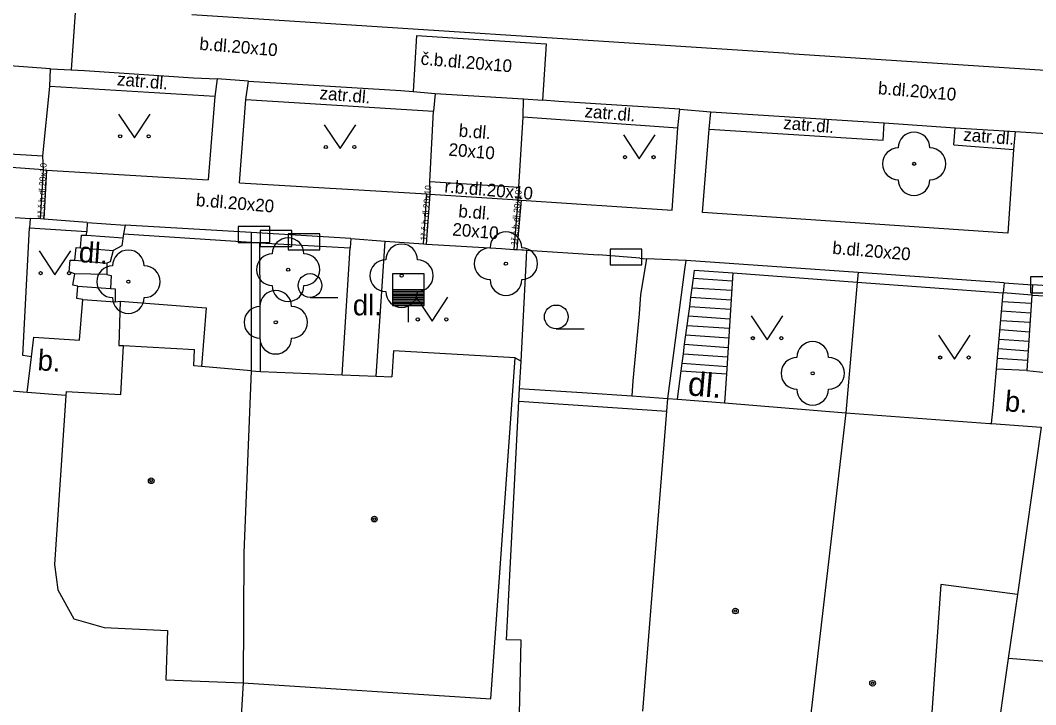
# Model space of a CAD drawing. Extents: x -596229 to -595156, y -1161237 to -1159376.
# Drawn here: x -595549.99 to -595517.96, y -1160961.01 to -1160939.42 of the extents above; entities that cross this region are included whole.
import ezdxf

# ---------------------------------------------------------------- set-up
doc = ezdxf.new("R2010")
doc.units = 0
for name, color, linetype in [('DOP - rozhrani ploch obecne', 7, 'Continuous'), ('Level 22', 7, 'Continuous'), ('Level 24', 7, 'Continuous'), ('Level 28', 7, 'Continuous'), ('Level 36', 7, 'Continuous'), ('Level 39', 7, 'Continuous'), ('TM - budovy zdene_ betonove - VP', 7, 'Continuous'), ('TM - chodniky - VP', 7, 'Continuous'), ('TM - komunikace - VP', 7, 'Continuous'), ('TM - letecke snimky - pomocna linie', 7, 'Continuous'), ('TM - plot drateny_ kovovy - VP', 7, 'Continuous'), ('TM - plot dreveny - VP', 7, 'Continuous'), ('TM - plot zdeny_ ohradni zed - VP', 7, 'Continuous'), ('TM - podezdivka plotu - VP', 7, 'Continuous'), ('TM - popis povrchu', 7, 'Continuous'), ('TM - rozhrani mezi zpev. plochami mezi sebou - VP', 7, 'Continuous'), ('TM - rozhrani ploch obecne - VP', 7, 'Continuous'), ('TM - schody - VP', 7, 'Continuous'), ('TM - vjezd na pozemek', 7, 'Continuous')]:
    doc.layers.add(name, color=color, linetype=linetype)

msp = doc.modelspace()

# ---------------------------------------------------------------- linework, layer by layer
at = {"layer": 'DOP - rozhrani ploch obecne'}
for points in [[(-595518.82, -1160959.56), (-595520.05, -1160968.2)], [(-595542.96, -1160960.33), (-595543.35, -1160966.76)]]:
    msp.add_lwpolyline(points, dxfattribs=at)
at = {"layer": 'Level 22'}
for centre in [(-595521.79, -1160943.95), (-595534.67, -1160947.1), (-595541.54, -1160947.29), (-595537.96, -1160947.48), (-595546.58, -1160947.67), (-595541.93, -1160948.95), (-595524.99, -1160950.56)]:
    msp.add_circle(centre, 0.05, dxfattribs=at)
for centre, start, end in [((-595521.79, -1160943.45), 0, 180), ((-595522.29, -1160943.95), 90, 270), ((-595521.29, -1160943.95), 270, 90), ((-595521.79, -1160944.45), 180, 0), ((-595534.67, -1160946.6), 0, 180), ((-595541.54, -1160946.79), 0, 180), ((-595546.58, -1160947.17), 0, 180), ((-595542.04, -1160947.29), 90, 270), ((-595541.04, -1160947.29), 270, 90), ((-595537.96, -1160946.98), 0, 180), ((-595535.17, -1160947.1), 90, 270), ((-595534.17, -1160947.1), 270, 90), ((-595538.46, -1160947.48), 90, 270), ((-595537.46, -1160947.48), 270, 90), ((-595547.08, -1160947.67), 90, 270), ((-595546.08, -1160947.67), 270, 90), ((-595534.67, -1160947.6), 180, 0), ((-595541.93, -1160948.45), 0, 180), ((-595541.54, -1160947.79), 180, 0), ((-595537.96, -1160947.98), 180, 0), ((-595546.58, -1160948.17), 180, 0), ((-595542.43, -1160948.95), 90, 270), ((-595541.43, -1160948.95), 270, 90), ((-595541.93, -1160949.45), 180, 0), ((-595524.99, -1160950.06), 0, 180), ((-595525.49, -1160950.56), 90, 270), ((-595524.49, -1160950.56), 270, 90), ((-595524.99, -1160951.06), 180, 0)]:
    msp.add_arc(centre, 0.5, start, end, dxfattribs=at)
at = {"layer": 'Level 24'}
for points in [[(-595543.117, -1160946.428), (-595542.117, -1160946.428), (-595542.117, -1160945.928), (-595543.117, -1160945.928)], [(-595542.427, -1160946.558), (-595541.427, -1160946.558), (-595541.427, -1160946.058), (-595542.427, -1160946.058)], [(-595541.538, -1160946.659), (-595540.538, -1160946.659), (-595540.538, -1160946.159), (-595541.538, -1160946.159)], [(-595531.377, -1160947.138), (-595530.377, -1160947.138), (-595530.377, -1160946.638), (-595531.377, -1160946.638)], [(-595518.117, -1160948.018), (-595517.117, -1160948.018), (-595517.117, -1160947.518), (-595518.117, -1160947.518)]]:
    msp.add_lwpolyline(points, close=True, dxfattribs=at)
at = {"layer": 'Level 28'}
for p, q in [((-595538.25, -1160947.92), (-595537.25, -1160947.92)), ((-595538.25, -1160947.97), (-595537.25, -1160947.97)), ((-595538.25, -1160948.02), (-595537.25, -1160948.02)), ((-595538.25, -1160948.07), (-595537.25, -1160948.07)), ((-595538.25, -1160948.12), (-595537.25, -1160948.12)), ((-595538.25, -1160948.17), (-595537.25, -1160948.17)), ((-595538.25, -1160948.22), (-595537.25, -1160948.22)), ((-595538.25, -1160948.27), (-595537.25, -1160948.27)), ((-595538.25, -1160948.32), (-595537.25, -1160948.32)), ((-595538.25, -1160948.37), (-595537.25, -1160948.37)), ((-595537.75, -1160948.42), (-595537.75, -1160948.95))]:
    msp.add_line(p, q, dxfattribs=at)
msp.add_lwpolyline([(-595538.25, -1160948.42), (-595537.25, -1160948.42), (-595537.25, -1160947.42), (-595538.25, -1160947.42)], close=True, dxfattribs=at)
at = {"layer": 'Level 36'}
for p, q in [((-595540.85, -1160948.165), (-595539.975, -1160948.165)), ((-595533.08, -1160949.155), (-595532.205, -1160949.155))]:
    msp.add_line(p, q, dxfattribs=at)
for points in [[(-595546.89, -1160942.38), (-595546.39, -1160943.13), (-595545.89, -1160942.38)], [(-595540.4, -1160942.72), (-595539.9, -1160943.47), (-595539.4, -1160942.72)], [(-595530.96, -1160943.04), (-595530.46, -1160943.79), (-595529.96, -1160943.04)], [(-595549.4, -1160946.7), (-595548.9, -1160947.45), (-595548.4, -1160946.7)], [(-595537.5, -1160948.16), (-595537, -1160948.91), (-595536.5, -1160948.16)], [(-595526.93, -1160948.75), (-595526.43, -1160949.5), (-595525.93, -1160948.75)], [(-595521.02, -1160949.36), (-595520.52, -1160950.11), (-595520.02, -1160949.36)]]:
    msp.add_lwpolyline(points, dxfattribs=at)
for centre, radius in [((-595546.84, -1160943.08), 0.05), ((-595545.941, -1160943.08), 0.05), ((-595540.35, -1160943.42), 0.05), ((-595539.451, -1160943.42), 0.05), ((-595530.91, -1160943.74), 0.05), ((-595530.011, -1160943.74), 0.05), ((-595549.35, -1160947.4), 0.05), ((-595548.451, -1160947.4), 0.05), ((-595540.85, -1160947.79), 0.375), ((-595533.08, -1160948.78), 0.375), ((-595537.45, -1160948.86), 0.05), ((-595536.551, -1160948.86), 0.05), ((-595526.88, -1160949.45), 0.05), ((-595525.981, -1160949.45), 0.05), ((-595520.97, -1160950.06), 0.05), ((-595520.071, -1160950.06), 0.05)]:
    msp.add_circle(centre, radius, dxfattribs=at)
at = {"layer": 'Level 39'}
for centre, radius in [((-595545.86, -1160953.95), 0.09), ((-595545.86, -1160953.95), 0.0398), ((-595538.82, -1160955.16), 0.09), ((-595538.82, -1160955.16), 0.0398), ((-595527.43, -1160958.06), 0.09), ((-595527.43, -1160958.06), 0.0398), ((-595523.1, -1160960.34), 0.09), ((-595523.1, -1160960.34), 0.0398)]:
    msp.add_circle(centre, radius, dxfattribs=at)
at = {"layer": 'TM - budovy zdene_ betonove - VP'}
for points in [[(-595546.82, -1160951.23), (-595546.73, -1160949.68)], [(-595546.73, -1160949.68), (-595544.49, -1160949.81)], [(-595544.52, -1160950.32), (-595544.49, -1160949.81)], [(-595538.22, -1160949.85), (-595538.27, -1160950.67)], [(-595534.38, -1160950.07), (-595538.22, -1160949.85)], [(-595544.27, -1160950.34), (-595544.52, -1160950.32)], [(-595535.14, -1160960.83), (-595534.38, -1160950.07)], [(-595542.71, -1160950.48), (-595544.27, -1160950.34)], [(-595542.71, -1160950.48), (-595542.94, -1160956.22)], [(-595542.71, -1160950.48), (-595542.41, -1160950.5)], [(-595542.41, -1160950.5), (-595539.84, -1160950.61)], [(-595539.84, -1160950.61), (-595538.76, -1160950.65)], [(-595538.76, -1160950.65), (-595538.27, -1160950.67)], [(-595548.55, -1160951.26), (-595548.91, -1160956.59)], [(-595548.54, -1160951.13), (-595548.55, -1160951.26)], [(-595548.54, -1160951.13), (-595546.82, -1160951.23)], [(-595529.59, -1160951.75), (-595529.56, -1160951.35)], [(-595529.56, -1160951.35), (-595529.26, -1160951.37)], [(-595529.26, -1160951.37), (-595527.77, -1160951.49)], [(-595527.77, -1160951.49), (-595523.95, -1160951.81)], [(-595530.35, -1160961.22), (-595529.59, -1160951.75)], [(-595523.95, -1160951.81), (-595525.56, -1160965.73)], [(-595523.95, -1160951.81), (-595519.4, -1160952.14), (-595519.35, -1160952.14)], [(-595519.35, -1160952.14), (-595517.78, -1160952.26)], [(-595517.78, -1160952.26), (-595518.53, -1160957.54)], [(-595542.94, -1160956.22), (-595542.96, -1160960.33)], [(-595548.91, -1160956.59), (-595548.81, -1160957.39)], [(-595520.95, -1160957.22), (-595521.84, -1160969.94)], [(-595518.53, -1160957.54), (-595520.95, -1160957.22)], [(-595548.81, -1160957.39), (-595548.3, -1160958.31)], [(-595518.53, -1160957.54), (-595518.82, -1160959.56)], [(-595548.3, -1160958.31), (-595547.34, -1160958.58)], [(-595547.34, -1160958.58), (-595545.35, -1160958.67)], [(-595545.35, -1160958.67), (-595545.4, -1160960.23)], [(-595512.9, -1160960.02), (-595518.82, -1160959.56)], [(-595545.4, -1160960.23), (-595542.96, -1160960.33)], [(-595542.96, -1160960.33), (-595535.14, -1160960.83)]]:
    msp.add_lwpolyline(points, dxfattribs=at)
at = {"layer": 'TM - chodniky - VP'}
for points in [[(-595549.06, -1160941.51), (-595549.04, -1160940.95)], [(-595543.78, -1160941.27), (-595543.85, -1160941.83)], [(-595542.87, -1160941.92), (-595542.79, -1160941.34)], [(-595549.28, -1160943.7), (-595549.06, -1160941.51)], [(-595543.85, -1160941.83), (-595544.06, -1160944.45)], [(-595543.07, -1160944.55), (-595542.87, -1160941.92)], [(-595536.9, -1160941.73), (-595536.95, -1160942.29)], [(-595534.12, -1160942.47), (-595534.11, -1160941.9)], [(-595537.07, -1160944.51), (-595536.95, -1160942.29)], [(-595529.25, -1160942.81), (-595529.18, -1160942.23)], [(-595528.26, -1160942.86), (-595528.2, -1160942.31)], [(-595534.26, -1160944.69), (-595534.12, -1160942.47)], [(-595529.42, -1160945.41), (-595529.25, -1160942.81)], [(-595528.47, -1160945.49), (-595528.26, -1160942.86)], [(-595518.6, -1160942.93), (-595518.66, -1160943.5)], [(-595518.66, -1160943.5), (-595518.83, -1160946.14)], [(-595549.26, -1160944.14), (-595549.28, -1160943.7)], [(-595549.26, -1160944.14), (-595549.16, -1160944.15)], [(-595549.16, -1160944.15), (-595544.06, -1160944.45)], [(-595543.07, -1160944.55), (-595537.16, -1160944.9)], [(-595537.06, -1160944.91), (-595537.07, -1160944.51)], [(-595534.26, -1160944.69), (-595534.29, -1160945.09)], [(-595537.16, -1160944.9), (-595537.06, -1160944.91)], [(-595534.29, -1160945.09), (-595534.19, -1160945.1)], [(-595534.19, -1160945.1), (-595529.42, -1160945.41)], [(-595518.83, -1160946.14), (-595528.47, -1160945.49)], [(-595519.19, -1160950.43), (-595518.98, -1160948.02)], [(-595518.08, -1160948.09), (-595518.23, -1160950.47)], [(-595519.3, -1160951.65), (-595519.19, -1160950.43)], [(-595518.23, -1160950.47), (-595517.64, -1160950.53)], [(-595519.35, -1160952.14), (-595519.3, -1160951.65)]]:
    msp.add_lwpolyline(points, dxfattribs=at)
at = {"layer": 'TM - komunikace - VP'}
for points in [[(-595549.04, -1160940.95), (-595555.33, -1160940.49)], [(-595549.04, -1160940.95), (-595548.39, -1160940.98)], [(-595548.39, -1160940.98), (-595547.96, -1160941), (-595544.53, -1160941.24), (-595543.78, -1160941.27)], [(-595542.79, -1160941.34), (-595543.78, -1160941.27)], [(-595542.79, -1160941.34), (-595537.98, -1160941.64), (-595537.6, -1160941.67)], [(-595537.6, -1160941.67), (-595536.9, -1160941.73)], [(-595536.9, -1160941.73), (-595534.11, -1160941.9)], [(-595534.11, -1160941.9), (-595533.51, -1160941.94)], [(-595529.18, -1160942.23), (-595533, -1160941.98), (-595533.51, -1160941.94)], [(-595529.18, -1160942.23), (-595528.2, -1160942.31)], [(-595528.2, -1160942.31), (-595522.74, -1160942.66)], [(-595522.74, -1160942.66), (-595520.5, -1160942.81)], [(-595520.5, -1160942.81), (-595518.6, -1160942.93)], [(-595518.6, -1160942.93), (-595517.6, -1160942.99)]]:
    msp.add_lwpolyline(points, dxfattribs=at)
at = {"layer": 'TM - letecke snimky - pomocna linie'}
for points in [[(-595527.51, -1160947.39), (-595527.71, -1160950.58)], [(-595527.71, -1160950.58), (-595527.77, -1160951.49)]]:
    msp.add_lwpolyline(points, dxfattribs=at)
at = {"layer": 'TM - plot drateny_ kovovy - VP'}
for points in [[(-595549.7, -1160945.97), (-595547.89, -1160946.09)], [(-595546.73, -1160946.16), (-595542.71, -1160946.42)], [(-595542.41, -1160950.5), (-595542.43, -1160946.44)], [(-595530.44, -1160946.93), (-595531.75, -1160946.82)], [(-595529.14, -1160950.48), (-595529.11, -1160950.24), (-595529.07, -1160949.94), (-595529.03, -1160949.64), (-595528.99, -1160949.35), (-595528.95, -1160949.05), (-595528.91, -1160948.75), (-595528.87, -1160948.45), (-595528.83, -1160948.16), (-595528.79, -1160947.86), (-595528.75, -1160947.56), (-595528.72, -1160947.3)], [(-595528.72, -1160947.3), (-595527.51, -1160947.39)], [(-595527.51, -1160947.39), (-595523.59, -1160947.68)], [(-595523.59, -1160947.68), (-595518.98, -1160948.02)], [(-595518.08, -1160948.09), (-595517.45, -1160948.13)], [(-595529.26, -1160951.37), (-595529.14, -1160950.48)]]:
    msp.add_lwpolyline(points, dxfattribs=at)
at = {"layer": 'TM - plot dreveny - VP'}
for points in [[(-595542.43, -1160946.44), (-595539.58, -1160946.6)], [(-595534.19, -1160950.18), (-595534.02, -1160946.91)], [(-595546.84, -1160948.28), (-595546.88, -1160949.68)], [(-595546.88, -1160949.68), (-595546.73, -1160949.68)]]:
    msp.add_lwpolyline(points, dxfattribs=at)
at = {"layer": 'TM - plot zdeny_ ohradni zed - VP'}
msp.add_lwpolyline([(-595534.26, -1160951.44), (-595529.59, -1160951.75)], dxfattribs=at)
at = {"layer": 'TM - podezdivka plotu - VP'}
for points in [[(-595549.68, -1160945.67), (-595549.7, -1160945.97)], [(-595549.35, -1160945.69), (-595549.68, -1160945.67)], [(-595549.25, -1160945.7), (-595549.35, -1160945.69)], [(-595547.88, -1160945.8), (-595549.25, -1160945.7)], [(-595547.88, -1160945.8), (-595547.89, -1160946.09)], [(-595546.68, -1160945.88), (-595546.73, -1160946.16)], [(-595542.71, -1160946.12), (-595546.68, -1160945.88)], [(-595539.56, -1160946.31), (-595542.71, -1160946.12)], [(-595542.71, -1160946.12), (-595542.71, -1160946.42)], [(-595542.71, -1160946.42), (-595542.71, -1160950.48)], [(-595539.56, -1160946.31), (-595539.58, -1160946.6)], [(-595534.02, -1160946.91), (-595534.01, -1160946.67)], [(-595529.02, -1160947.28), (-595528.98, -1160947)], [(-595523.56, -1160947.38), (-595528.98, -1160947)], [(-595529.56, -1160951.35), (-595529.02, -1160947.28)], [(-595518.95, -1160947.7), (-595523.56, -1160947.38)], [(-595518.95, -1160947.7), (-595518.98, -1160948.02)], [(-595518.06, -1160947.77), (-595518.08, -1160948.09)], [(-595517.42, -1160947.81), (-595518.06, -1160947.77)], [(-595534.24, -1160951.04), (-595533.94, -1160951.06)], [(-595533.94, -1160951.06), (-595532.26, -1160951.17), (-595530.7, -1160951.27)], [(-595530.7, -1160951.27), (-595529.56, -1160951.35)]]:
    msp.add_lwpolyline(points, dxfattribs=at)
at = {"layer": 'TM - rozhrani mezi zpev. plochami mezi sebou - VP'}
for points in [[(-595548.26, -1160939.17), (-595548.39, -1160940.98)], [(-595525.74, -1160940.47), (-595544.58, -1160939.25)], [(-595537.49, -1160939.9), (-595537.6, -1160941.67)], [(-595537.49, -1160939.9), (-595533.4, -1160940.16)], [(-595533.4, -1160940.16), (-595533.51, -1160941.94)], [(-595525.74, -1160940.47), (-595506.66, -1160941.71)], [(-595555.48, -1160943.33), (-595549.28, -1160943.7)], [(-595549.26, -1160944.14), (-595555.53, -1160943.69)], [(-595549.35, -1160945.69), (-595549.26, -1160944.14)], [(-595549.16, -1160944.15), (-595549.25, -1160945.7)], [(-595537.07, -1160944.51), (-595534.26, -1160944.69)], [(-595537.27, -1160946.47), (-595537.16, -1160944.9)], [(-595537.17, -1160946.48), (-595537.06, -1160944.91)], [(-595537.06, -1160944.91), (-595534.29, -1160945.09)], [(-595534.29, -1160945.09), (-595534.42, -1160946.65)], [(-595534.19, -1160945.1), (-595534.32, -1160946.65)], [(-595549.77, -1160951.16), (-595549.64, -1160950.04)]]:
    msp.add_lwpolyline(points, dxfattribs=at)
at = {"layer": 'TM - rozhrani ploch obecne - VP'}
for points in [[(-595543.85, -1160941.83), (-595549.06, -1160941.51)], [(-595542.87, -1160941.92), (-595536.95, -1160942.29)], [(-595534.12, -1160942.47), (-595529.25, -1160942.81)], [(-595528.26, -1160942.86), (-595522.77, -1160943.2)], [(-595522.77, -1160943.2), (-595522.74, -1160942.66)], [(-595520.54, -1160943.35), (-595520.5, -1160942.81)], [(-595520.54, -1160943.35), (-595518.66, -1160943.5)], [(-595550.15, -1160945.64), (-595549.68, -1160945.67)], [(-595549.91, -1160950), (-595549.7, -1160945.97)], [(-595547.9, -1160946.2), (-595547.89, -1160946.09)], [(-595548.09, -1160946.6), (-595548.06, -1160946.2)], [(-595548.06, -1160946.2), (-595547.9, -1160946.2)], [(-595546.73, -1160946.16), (-595546.79, -1160946.54)], [(-595539.56, -1160946.31), (-595538.48, -1160946.39)], [(-595538.76, -1160950.65), (-595538.48, -1160946.39)], [(-595538.48, -1160946.39), (-595537.27, -1160946.47)], [(-595537.27, -1160946.47), (-595537.17, -1160946.48)], [(-595548.27, -1160946.99), (-595548.23, -1160946.59)], [(-595548.23, -1160946.59), (-595548.09, -1160946.6)], [(-595547.06, -1160946.68), (-595547.16, -1160947.04)], [(-595546.79, -1160946.54), (-595547.06, -1160946.68)], [(-595539.84, -1160950.61), (-595539.58, -1160946.6)], [(-595537.17, -1160946.48), (-595534.81, -1160946.62)], [(-595534.81, -1160946.62), (-595534.42, -1160946.65)], [(-595534.42, -1160946.65), (-595534.32, -1160946.65)], [(-595534.32, -1160946.65), (-595534.17, -1160946.66)], [(-595534.17, -1160946.66), (-595534.11, -1160946.66)], [(-595534.11, -1160946.66), (-595534.01, -1160946.67)], [(-595534.01, -1160946.67), (-595531.75, -1160946.82)], [(-595548.45, -1160947.36), (-595548.42, -1160946.99)], [(-595548.42, -1160946.99), (-595548.27, -1160946.99)], [(-595547.16, -1160947.04), (-595547.26, -1160947.08)], [(-595547.26, -1160947.08), (-595547.26, -1160947.44)], [(-595530.44, -1160946.93), (-595530.23, -1160946.95)], [(-595530.23, -1160946.95), (-595530.42, -1160948.07)], [(-595528.98, -1160947), (-595530.23, -1160946.95)], [(-595548.27, -1160947.42), (-595548.45, -1160947.36)], [(-595548.33, -1160947.78), (-595548.27, -1160947.42)], [(-595523.56, -1160947.38), (-595523.59, -1160947.68)], [(-595547.26, -1160947.44), (-595547.12, -1160947.47)], [(-595547.12, -1160947.47), (-595547.14, -1160947.88)], [(-595523.59, -1160947.68), (-595523.95, -1160951.81)], [(-595548.18, -1160947.81), (-595548.33, -1160947.78)], [(-595548.21, -1160948.2), (-595548.18, -1160947.81)], [(-595547.14, -1160947.88), (-595547, -1160947.89)], [(-595547, -1160947.89), (-595547, -1160948.3)], [(-595530.42, -1160948.07), (-595530.46, -1160948.68)], [(-595548.02, -1160948.23), (-595548.21, -1160948.2)], [(-595548.12, -1160949.51), (-595548.02, -1160948.23)], [(-595548.02, -1160948.23), (-595547, -1160948.3)], [(-595547, -1160948.3), (-595546.84, -1160948.28)], [(-595546.84, -1160948.28), (-595544.13, -1160948.49)], [(-595544.13, -1160948.49), (-595544.27, -1160950.34)], [(-595530.46, -1160948.68), (-595530.66, -1160950.8)], [(-595549.64, -1160950.04), (-595549.56, -1160949.42)], [(-595549.56, -1160949.42), (-595548.12, -1160949.51)], [(-595549.64, -1160950.04), (-595549.91, -1160950)], [(-595534.38, -1160950.07), (-595534.19, -1160950.18)], [(-595534.24, -1160951.04), (-595534.19, -1160950.18)], [(-595529.14, -1160950.48), (-595527.71, -1160950.58)], [(-595518.23, -1160950.47), (-595519.19, -1160950.43)], [(-595530.66, -1160950.8), (-595530.7, -1160951.27)], [(-595534.26, -1160951.44), (-595534.24, -1160951.04)], [(-595534.65, -1160958.97), (-595534.26, -1160951.44)], [(-595534.19, -1160958.98), (-595534.65, -1160958.97)], [(-595534.25, -1160961.77), (-595534.19, -1160958.98)]]:
    msp.add_lwpolyline(points, dxfattribs=at)
at = {"layer": 'TM - schody - VP'}
for points in [[(-595547.9, -1160946.2), (-595546.75, -1160946.28)], [(-595548.09, -1160946.6), (-595547.06, -1160946.68)], [(-595548.27, -1160946.99), (-595547.26, -1160947.08)], [(-595547.26, -1160947.44), (-595548.27, -1160947.42)], [(-595528.75, -1160947.56), (-595527.53, -1160947.64)], [(-595548.18, -1160947.81), (-595547.14, -1160947.88)], [(-595528.79, -1160947.86), (-595527.54, -1160947.94)], [(-595518.08, -1160948.09), (-595518.98, -1160948.02)], [(-595528.83, -1160948.16), (-595527.56, -1160948.24)], [(-595518.1, -1160948.36), (-595519, -1160948.3)], [(-595528.87, -1160948.45), (-595527.58, -1160948.54)], [(-595518.12, -1160948.66), (-595519.03, -1160948.6)], [(-595528.91, -1160948.75), (-595527.6, -1160948.84)], [(-595518.13, -1160948.96), (-595519.06, -1160948.9)], [(-595528.99, -1160949.35), (-595527.64, -1160949.44)], [(-595528.95, -1160949.05), (-595527.62, -1160949.14)], [(-595518.15, -1160949.26), (-595519.08, -1160949.19)], [(-595529.03, -1160949.64), (-595527.66, -1160949.74)], [(-595518.17, -1160949.56), (-595519.11, -1160949.49)], [(-595529.07, -1160949.94), (-595527.68, -1160950.04)], [(-595518.19, -1160949.86), (-595519.13, -1160949.79)], [(-595529.11, -1160950.24), (-595527.69, -1160950.34)], [(-595518.21, -1160950.15), (-595519.16, -1160950.09)]]:
    msp.add_lwpolyline(points, dxfattribs=at)
at = {"layer": 'TM - vjezd na pozemek'}
for points in [[(-595547.88, -1160945.8), (-595546.68, -1160945.88)], [(-595518.95, -1160947.7), (-595518.06, -1160947.77)], [(-595549.77, -1160951.16), (-595552.11, -1160950.97)], [(-595548.55, -1160951.26), (-595549.77, -1160951.16)]]:
    msp.add_lwpolyline(points, dxfattribs=at)

# ---------------------------------------------------------------- texts
at = {"layer": 'TM - popis povrchu'}
for s, height, rotation, p in [('b.dl.20x10', 0.4, 355.1303, (-595544.35, -1160940.35)), ('č.b.dl.20x10', 0.4, 355.1303, (-595537.37, -1160940.82)), ('zatr.dl.', 0.4, 355.1303, (-595546.95, -1160941.47)), ('b.dl.20x10', 0.4, 355.1303, (-595522.94, -1160941.75)), ('zatr.dl.', 0.4, 355.1303, (-595540.56, -1160941.91)), ('zatr.dl.', 0.4, 355.1303, (-595532.2, -1160942.48)), ('zatr.dl.', 0.4, 355.1303, (-595525.93, -1160942.85)), ('b.dl.', 0.4, 355.1303, (-595536.17, -1160943.09)), ('zatr.dl.', 0.4, 355.1303, (-595520.25, -1160943.22)), ('20x10', 0.4, 355.1303, (-595536.49, -1160943.69)), ('1ř.č.b.dl.20x10', 0.2, 87, (-595549.25, -1160945.68)), ('r.b.dl.20x10', 0.4, 355.1303, (-595536.62, -1160944.85)), ('b.dl.20x20', 0.4, 355.1303, (-595544.46, -1160945.28)), ('1ř.č.b.dl.20x10', 0.2, 85.1303, (-595537.17, -1160946.38)), ('1ř.č.b.dl.20x10', 0.2, 85.1303, (-595534.32, -1160946.53)), ('b.dl.', 0.4, 355.1303, (-595536.18, -1160945.63)), ('20x10', 0.4, 355.1303, (-595536.37, -1160946.21)), ('dl.', 0.65, 356, (-595548.16, -1160947.05)), ('b.dl.20x20', 0.4, 355.1303, (-595524.38, -1160946.79)), ('b.', 0.65, 356, (-595549.46, -1160950.46)), ('dl.', 0.75, 355, (-595528.95, -1160951.25)), ('b.', 0.65, 355, (-595518.95, -1160951.75))]:
    msp.add_text(s, height=height, rotation=rotation, dxfattribs=at).set_placement(p)
msp.add_text('dl.', height=0.65, dxfattribs=at).set_placement((-595539.5, -1160948.73))

doc.saveas('drawing.dxf')
